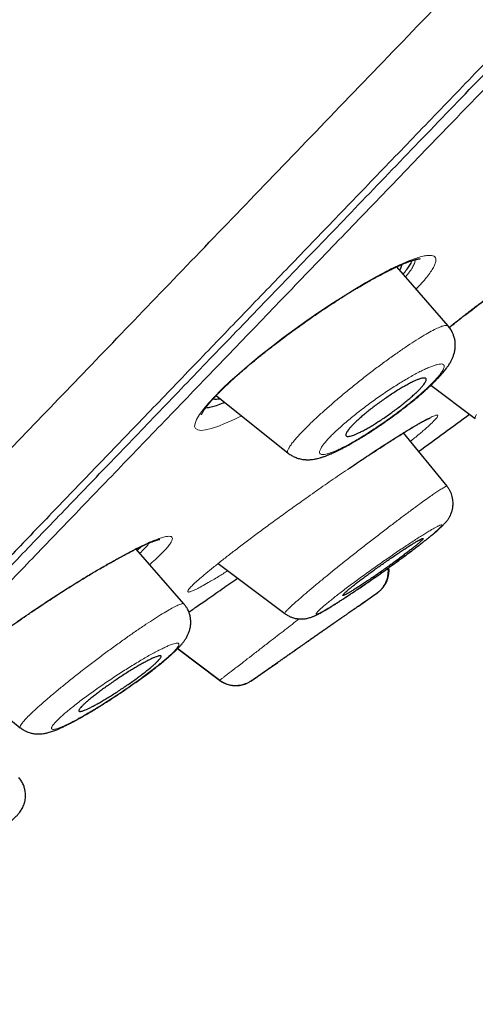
# Model space of a CAD drawing. Header units: millimetres. Extents: x 8 to 1023, y 12 to 832.
# Tile 620 of 656: x 936 to 945, y 735 to 753. Entities that reach past the tile are written whole.
import ezdxf

# ---------------------------------------------------------------- set-up
doc = ezdxf.new("R2010")
doc.units = ezdxf.units.MM

msp = doc.modelspace()

# ---------------------------------------------------------------- linework, layer by layer
at = {"color": 7, "linetype": 'Continuous', "lineweight": 30}
for p, q in [((944.391, 747.758), (943.431, 748.858)), ((944.386, 747.753), (944.387, 747.752)), ((944.069, 746.653), (944.894, 746.033)), ((940.07, 746.462), (941.407, 745.383)), ((944.368, 744.767), (943.558, 745.763)), ((939.466, 742.575), (938.574, 743.598)), ((938.598, 743.57), (938.676, 743.647)), ((940.104, 743.328), (941.345, 742.396)), ((943.07, 742.782), (943.064, 742.778)), ((943.064, 742.778), (943.07, 742.782)), ((940.128, 741.149), (939.344, 741.738)), ((939.35, 741.743), (940.134, 741.153)), ((935.133, 741.304), (936.417, 740.267)), ((940.128, 741.149), (940.135, 741.154)), ((940.712, 741.137), (940.694, 741.127)), ((940.717, 741.14), (940.712, 741.137)), ((940.712, 741.137), (940.717, 741.14))]:
    msp.add_line(p, q, dxfattribs=at)
at = {"color": 8, "linetype": 'Continuous', "lineweight": 0}
msp.add_line((942.55, 745.105), (942.555, 745.109), dxfattribs=at)
at = {"color": 8, "linetype": 'Continuous', "lineweight": 0, "flags": 128}
for points in [[(940.541, 746.082), (940.401, 746.012), (940.243, 745.941), (940.1, 745.884), (939.975, 745.843), (939.87, 745.818), (939.787, 745.809), (939.724, 745.817), (939.684, 745.842), (939.666, 745.883), (939.673, 745.94), (939.702, 746.014), (939.754, 746.103), (939.828, 746.204), (939.923, 746.318), (940.039, 746.444), (940.176, 746.581), (940.329, 746.726), (940.501, 746.879), (940.69, 747.04), (940.889, 747.205), (941.097, 747.369), (941.311, 747.533), (941.533, 747.697), (941.757, 747.857), (941.981, 748.012), (942.206, 748.162), (942.431, 748.306), (942.649, 748.441), (942.857, 748.565), (943.054, 748.676), (943.241, 748.776), (943.241, 748.776)], [(943.241, 748.776), (943.22, 748.758), (943.205, 748.748)], [(944.897, 746.037), (944.894, 746.038), (944.893, 746.063), (944.918, 746.108)], [(937.918, 743.244), (937.903, 743.232), (937.888, 743.225)]]:
    msp.add_lwpolyline(points, dxfattribs=at)
at = {"color": 7, "linetype": 'Continuous', "lineweight": 30}
for radius, start, end in [(220, 305.82629, 306.13268), (221.7, 305.15481, 305.2665), (221.7, 304.52336, 304.68089)]:
    msp.add_arc((815.065, 923.794), radius, start, end, dxfattribs=at)
for points, knots in [([(936.072, 745.296), (936.47, 745.71), (937.266, 746.537), (938.531, 747.852), (939.846, 749.218), (941.213, 750.639), (942.628, 752.11), (944.089, 753.627), (945.592, 755.19), (947.135, 756.793), (948.715, 758.435), (950.33, 760.114), (951.977, 761.825), (953.651, 763.565), (955.351, 765.332), (957.073, 767.121), (958.813, 768.929), (960.569, 770.754), (962.336, 772.591), (964.113, 774.437), (965.895, 776.289), (967.68, 778.143), (969.463, 779.997), (971.242, 781.845), (973.013, 783.686), (974.773, 785.515), (976.519, 787.329), (978.247, 789.125), (979.954, 790.899), (981.637, 792.649), (983.293, 794.369), (984.919, 796.059), (986.511, 797.713), (988.066, 799.329), (989.583, 800.905), (991.057, 802.438), (992.487, 803.924), (993.87, 805.361), (995.203, 806.746), (996.483, 808.076), (997.708, 809.349), (998.875, 810.562), (999.982, 811.713), (1001.029, 812.8), (1002.012, 813.822), (1002.93, 814.777), (1003.782, 815.662), (1004.565, 816.476), (1005.278, 817.216), (1005.919, 817.882), (1006.486, 818.472), (1006.98, 818.985), (1007.4, 819.422), (1007.745, 819.78), (1008.015, 820.061), (1008.206, 820.259), (1008.319, 820.376), (1008.333, 820.391), (1008.339, 820.397)], [0, 0, 0, 0, 0.017949, 0.035899, 0.053848, 0.071796, 0.089744, 0.107692, 0.12564, 0.143589, 0.161537, 0.179486, 0.197437, 0.215386, 0.233334, 0.251282, 0.269229, 0.287177, 0.305125, 0.323073, 0.341022, 0.358972, 0.376921, 0.39487, 0.412819, 0.430768, 0.448717, 0.466666, 0.484614, 0.502563, 0.520512, 0.538461, 0.55641, 0.574358, 0.592307, 0.610256, 0.628204, 0.646152, 0.664101, 0.682049, 0.699998, 0.717947, 0.735896, 0.753845, 0.771794, 0.789744, 0.807694, 0.825644, 0.843594, 0.861544, 0.879492, 0.897439, 0.915386, 0.933333, 0.951281, 0.969228, 0.987177, 1, 1, 1, 1]), ([(1007.955, 818.001), (1007.952, 817.998), (1007.945, 817.991), (1007.888, 817.932), (1007.79, 817.829), (1007.651, 817.684), (1007.472, 817.497), (1007.253, 817.27), (1007.003, 817.01), (1006.727, 816.723), (1006.428, 816.413), (1006.098, 816.07), (1005.737, 815.696), (1005.346, 815.29), (1004.909, 814.836), (1004.424, 814.332), (1003.889, 813.776), (1003.319, 813.183), (1002.715, 812.556), (1002.077, 811.894), (1001.405, 811.195), (1000.718, 810.481), (1000.021, 809.757), (999.319, 809.027), (998.591, 808.271), (997.839, 807.489), (997.061, 806.68), (996.236, 805.823), (995.362, 804.914), (994.437, 803.952), (993.486, 802.964), (992.51, 801.949), (991.508, 800.907), (990.479, 799.838), (989.455, 798.773), (988.439, 797.719), (987.439, 796.68), (986.426, 795.627), (985.399, 794.56), (984.358, 793.479), (983.274, 792.352), (982.146, 791.179), (980.973, 789.96), (979.787, 788.728), (978.588, 787.481), (977.377, 786.222), (976.151, 784.948), (974.948, 783.698), (973.773, 782.477), (972.63, 781.29), (971.486, 780.102), (970.341, 778.911), (969.193, 777.72), (968.012, 776.492), (966.798, 775.23), (965.552, 773.935), (964.307, 772.641), (963.064, 771.348), (961.822, 770.056), (960.582, 768.768), (959.383, 767.522), (958.228, 766.322), (957.119, 765.17), (956.021, 764.03), (954.935, 762.902), (953.86, 761.785), (952.764, 760.646), (951.65, 759.488), (950.519, 758.312), (949.404, 757.153), (948.306, 756.011), (947.224, 754.886), (946.161, 753.781), (945.15, 752.731), (944.191, 751.735), (943.283, 750.792), (942.397, 749.871), (941.532, 748.973), (940.688, 748.096), (939.842, 747.217), (938.997, 746.339), (938.155, 745.464), (937.342, 744.619), (936.558, 743.803), (935.802, 743.016), (935.077, 742.263), (934.405, 741.565), (933.785, 740.921), (933.213, 740.327), (932.671, 739.764), (932.158, 739.231), (931.675, 738.729), (931.208, 738.243), (930.76, 737.778), (930.336, 737.336), (929.949, 736.934), (929.599, 736.571), (929.287, 736.247), (929.014, 735.962), (928.785, 735.725), (928.599, 735.531), (928.451, 735.377), (928.335, 735.257), (928.254, 735.173), (928.205, 735.122), (928.199, 735.116), (928.196, 735.113)], [0, 0, 0, 0, 0.006135, 0.016217, 0.026304, 0.036404, 0.046526, 0.05668, 0.066818, 0.076063, 0.085274, 0.094459, 0.103624, 0.112777, 0.121925, 0.132049, 0.142136, 0.152197, 0.162242, 0.172278, 0.182316, 0.192415, 0.201667, 0.210899, 0.22012, 0.229337, 0.238557, 0.247788, 0.257826, 0.267851, 0.277872, 0.2879, 0.297944, 0.308013, 0.318163, 0.32745, 0.336704, 0.345934, 0.355148, 0.364354, 0.37356, 0.38357, 0.393569, 0.40357, 0.413583, 0.423618, 0.433687, 0.443825, 0.453097, 0.462341, 0.471565, 0.480779, 0.489991, 0.49921, 0.509223, 0.519234, 0.529254, 0.539294, 0.549365, 0.55948, 0.569605, 0.578847, 0.588061, 0.597255, 0.606437, 0.615617, 0.624803, 0.634833, 0.644865, 0.654907, 0.664972, 0.675069, 0.685209, 0.695303, 0.70451, 0.713698, 0.722877, 0.732052, 0.741232, 0.750423, 0.760451, 0.770488, 0.780541, 0.790622, 0.80074, 0.810904, 0.821006, 0.830215, 0.839407, 0.848589, 0.857768, 0.86695, 0.876144, 0.886219, 0.896279, 0.906334, 0.916393, 0.926465, 0.936559, 0.946628, 0.955831, 0.965027, 0.974221, 0.983422, 0.992637, 1, 1, 1, 1]), ([(928.624, 735.369), (928.629, 735.374), (928.639, 735.384), (928.72, 735.468), (928.852, 735.605), (929.038, 735.798), (929.277, 736.046), (929.562, 736.343), (929.889, 736.682), (930.254, 737.062), (930.663, 737.487), (931.116, 737.958), (931.624, 738.486), (932.191, 739.075), (932.819, 739.728), (933.495, 740.43), (934.217, 741.18), (934.987, 741.979), (935.785, 742.809), (936.608, 743.665), (937.449, 744.539), (938.325, 745.45), (939.235, 746.396), (940.2, 747.399), (941.222, 748.46), (942.3, 749.581), (943.413, 750.737), (944.56, 751.928), (945.741, 753.155), (946.931, 754.392), (948.125, 755.634), (949.318, 756.873), (950.53, 758.133), (951.763, 759.414), (953.041, 760.742), (954.362, 762.116), (955.726, 763.533), (957.105, 764.965), (958.498, 766.413), (959.908, 767.878), (961.307, 769.332), (962.691, 770.771), (964.054, 772.188), (965.422, 773.609), (966.795, 775.036), (967.712, 775.989), (968.171, 776.466)], [0, 0, 0, 0, 0.022886, 0.046235, 0.069585, 0.092966, 0.116406, 0.139854, 0.161859, 0.183789, 0.205669, 0.227524, 0.249378, 0.272804, 0.296177, 0.319526, 0.342882, 0.366274, 0.389746, 0.411811, 0.433793, 0.455718, 0.47761, 0.499494, 0.522855, 0.546163, 0.569451, 0.592749, 0.616087, 0.639569, 0.661679, 0.683715, 0.705706, 0.727679, 0.749662, 0.772994, 0.796255, 0.819478, 0.842697, 0.865948, 0.889392, 0.911524, 0.933621, 0.955712, 0.977828, 1, 1, 1, 1]), ([(944.41, 747.727), (944.429, 747.742), (944.489, 747.791), (944.598, 747.877), (944.737, 747.985), (944.872, 748.09), (945.003, 748.189), (945.127, 748.282), (945.256, 748.378), (945.39, 748.475), (945.528, 748.575), (945.669, 748.676), (945.814, 748.777), (945.961, 748.879), (946.11, 748.98), (946.259, 749.079), (946.407, 749.176), (946.503, 749.237), (946.551, 749.268)], [0, 0, 0, 0, 0.028209, 0.090432, 0.155952, 0.224784, 0.278668, 0.334517, 0.392349, 0.452171, 0.513979, 0.577761, 0.643489, 0.711131, 0.780643, 0.851983, 0.92511, 1, 1, 1, 1]), ([(943.205, 748.748), (943.238, 748.765), (943.301, 748.797), (943.384, 748.837), (943.455, 748.87), (943.514, 748.896), (943.563, 748.916), (943.602, 748.932), (943.636, 748.945), (943.666, 748.956), (943.697, 748.967), (943.727, 748.977), (943.755, 748.986), (943.779, 748.992), (943.797, 748.997), (943.812, 749.001), (943.826, 749.004), (943.84, 749.006), (943.852, 749.008), (943.862, 749.009), (943.867, 749.01), (943.87, 749.01), (943.869, 749.01), (943.869, 749.01)], [0, 0, 0, 0, 0.0963956, 0.1833492, 0.2608684, 0.3289617, 0.3876415, 0.4369242, 0.4768289, 0.5200713, 0.5638559, 0.6103746, 0.6589458, 0.7063019, 0.7391166, 0.7721742, 0.8084215, 0.8479957, 0.8908525, 0.9320575, 0.967498, 0.993848, 1, 1, 1, 1]), ([(943.55, 748.722), (943.562, 748.737), (943.602, 748.784), (943.652, 748.853), (943.697, 748.923), (943.712, 748.959), (943.718, 748.974)], [0, 0, 0, 0, 0.139246, 0.453919, 0.774028, 1, 1, 1, 1]), ([(939.792, 746.1), (939.792, 746.1), (939.791, 746.099), (939.793, 746.104), (939.797, 746.113), (939.803, 746.127), (939.816, 746.151), (939.836, 746.182), (939.86, 746.216), (939.883, 746.247), (939.903, 746.273), (939.923, 746.297), (939.947, 746.326), (939.977, 746.361), (940.017, 746.406), (940.068, 746.46), (940.123, 746.517), (940.18, 746.574), (940.237, 746.629), (940.301, 746.69), (940.372, 746.755), (940.445, 746.821), (940.516, 746.885), (940.582, 746.942), (940.642, 746.993), (940.694, 747.037), (940.739, 747.075), (940.776, 747.105), (940.804, 747.128), (940.826, 747.146), (940.845, 747.162), (940.87, 747.183), (940.904, 747.21), (940.948, 747.245), (941.001, 747.287), (941.067, 747.34), (941.147, 747.402), (941.243, 747.476), (941.352, 747.558), (941.47, 747.646), (941.59, 747.733), (941.706, 747.816), (941.813, 747.891), (941.911, 747.958), (941.999, 748.019), (942.083, 748.075), (942.163, 748.128), (942.238, 748.177), (942.308, 748.222), (942.37, 748.262), (942.422, 748.295), (942.464, 748.321), (942.494, 748.34), (942.516, 748.353), (942.538, 748.367), (942.568, 748.386), (942.611, 748.412), (942.665, 748.445), (942.733, 748.485), (942.811, 748.531), (942.899, 748.582), (942.995, 748.636), (943.1, 748.693), (943.169, 748.729), (943.205, 748.748)], [0, 0, 0, 0, 0.004133, 0.012172, 0.01995, 0.041675, 0.06381, 0.086648, 0.108003, 0.126821, 0.138472, 0.149366, 0.162353, 0.177886, 0.196901, 0.21874, 0.243414, 0.261847, 0.281586, 0.30264, 0.325013, 0.34758, 0.36801, 0.386227, 0.402223, 0.415994, 0.427535, 0.436845, 0.44392, 0.448762, 0.453163, 0.458675, 0.467218, 0.47782, 0.490489, 0.505224, 0.524588, 0.546638, 0.571367, 0.598506, 0.625194, 0.650684, 0.674984, 0.695268, 0.714632, 0.733073, 0.750585, 0.767164, 0.782806, 0.796963, 0.808822, 0.818373, 0.825615, 0.828723, 0.833647, 0.840712, 0.849918, 0.863056, 0.87898, 0.897682, 0.919151, 0.943371, 0.970326, 1, 1, 1, 1]), ([(943.518, 748.897), (943.518, 748.891), (943.519, 748.877), (943.511, 748.847), (943.5, 748.819), (943.489, 748.8), (943.486, 748.795)], [0, 0, 0, 0, 0.218111, 0.553759, 0.888644, 1, 1, 1, 1]), ([(941.408, 745.386), (941.429, 745.37), (941.469, 745.341), (941.527, 745.312), (941.574, 745.294), (941.615, 745.281), (941.655, 745.273), (941.692, 745.267), (941.724, 745.264), (941.751, 745.263), (941.776, 745.262), (941.807, 745.263), (941.844, 745.266), (941.895, 745.273), (941.947, 745.283), (942.005, 745.298), (942.058, 745.315), (942.111, 745.334), (942.163, 745.354), (942.215, 745.376), (942.272, 745.402), (942.327, 745.428), (942.378, 745.454), (942.432, 745.482), (942.489, 745.512), (942.541, 745.541), (942.584, 745.565), (942.613, 745.581), (942.635, 745.594), (942.656, 745.607), (942.685, 745.624), (942.726, 745.648), (942.781, 745.682), (942.847, 745.723), (942.925, 745.773), (943.012, 745.83), (943.104, 745.892), (943.196, 745.955), (943.296, 746.025), (943.402, 746.103), (943.514, 746.187), (943.62, 746.269), (943.719, 746.348), (943.812, 746.424), (943.892, 746.492), (943.959, 746.551), (944.014, 746.601), (944.062, 746.646), (944.104, 746.686), (944.143, 746.725), (944.183, 746.765), (944.22, 746.804), (944.253, 746.84), (944.281, 746.872), (944.309, 746.905), (944.334, 746.936), (944.355, 746.964), (944.372, 746.987), (944.388, 747.01), (944.404, 747.035), (944.422, 747.062), (944.438, 747.091), (944.452, 747.118), (944.469, 747.153), (944.488, 747.199), (944.506, 747.259), (944.519, 747.329), (944.524, 747.402), (944.519, 747.474), (944.507, 747.533), (944.49, 747.585), (944.47, 747.635), (944.437, 747.695), (944.406, 747.734), (944.39, 747.754)], [0, 0, 0, 0, 0.016512, 0.031316, 0.040128, 0.048486, 0.058634, 0.067966, 0.075512, 0.081219, 0.087294, 0.095696, 0.106381, 0.117618, 0.137655, 0.152328, 0.169709, 0.188804, 0.201042, 0.217657, 0.236439, 0.250714, 0.264747, 0.279262, 0.294368, 0.309755, 0.319607, 0.326795, 0.331468, 0.336343, 0.342458, 0.353274, 0.366599, 0.382441, 0.400818, 0.421691, 0.443079, 0.464059, 0.484645, 0.511485, 0.537639, 0.563104, 0.587884, 0.611981, 0.63499, 0.653114, 0.66974, 0.684876, 0.698524, 0.711148, 0.725318, 0.74146, 0.752902, 0.764676, 0.776787, 0.789092, 0.799716, 0.808092, 0.814828, 0.823663, 0.83381, 0.84316, 0.851606, 0.859457, 0.87381, 0.889414, 0.905452, 0.921569, 0.937101, 0.950773, 0.958864, 0.969946, 0.98378, 1, 1, 1, 1]), ([(942.736, 745.769), (942.717, 745.76), (942.679, 745.742), (942.629, 745.722), (942.584, 745.706), (942.546, 745.698), (942.516, 745.695), (942.496, 745.7), (942.484, 745.71), (942.481, 745.727), (942.487, 745.751), (942.502, 745.779), (942.526, 745.814), (942.558, 745.854), (942.598, 745.898), (942.647, 745.947), (942.703, 746.001), (942.766, 746.057), (942.836, 746.116), (942.911, 746.177), (942.99, 746.24), (943.074, 746.303), (943.16, 746.365), (943.247, 746.425), (943.333, 746.484), (943.419, 746.539), (943.501, 746.589), (943.58, 746.635), (943.654, 746.676), (943.721, 746.711), (943.783, 746.739), (943.836, 746.761), (943.882, 746.776), (943.919, 746.785), (943.948, 746.786), (943.968, 746.782), (943.979, 746.771), (943.981, 746.753), (943.975, 746.729), (943.959, 746.7), (943.935, 746.665), (943.902, 746.625), (943.861, 746.58), (943.812, 746.531), (943.755, 746.477), (943.692, 746.421), (943.622, 746.361), (943.546, 746.3), (943.466, 746.238), (943.383, 746.175), (943.297, 746.113), (943.21, 746.052), (943.123, 745.994), (943.038, 745.94), (942.956, 745.889), (942.877, 745.843), (942.803, 745.803), (942.759, 745.78), (942.736, 745.769)], [0, 0, 0, 0, 0.016825, 0.033649, 0.051435, 0.069273, 0.087057, 0.10441, 0.121815, 0.139166, 0.156309, 0.173504, 0.190645, 0.207889, 0.225189, 0.242433, 0.260065, 0.277756, 0.29539, 0.313534, 0.331741, 0.349888, 0.368431, 0.387037, 0.405582, 0.424219, 0.442916, 0.461553, 0.479946, 0.498396, 0.516789, 0.534727, 0.552718, 0.570655, 0.588125, 0.605648, 0.623116, 0.640294, 0.657524, 0.674701, 0.691881, 0.709115, 0.726294, 0.743783, 0.76133, 0.778819, 0.796804, 0.81485, 0.832837, 0.85128, 0.869787, 0.888233, 0.906843, 0.925515, 0.944126, 0.962731, 0.981395, 1, 1, 1, 1]), ([(940.148, 746.399), (940.14, 746.397), (940.111, 746.391), (940.071, 746.387), (940.032, 746.388), (940.015, 746.394), (940.009, 746.396)], [0, 0, 0, 0, 0.12092, 0.457941, 0.789781, 1, 1, 1, 1]), ([(939.871, 746.231), (939.889, 746.232), (939.931, 746.235), (940.02, 746.258), (940.118, 746.29), (940.195, 746.322), (940.227, 746.335)], [0, 0, 0, 0, 0.215289, 0.500953, 0.791559, 1, 1, 1, 1]), ([(942.553, 745.108), (942.601, 745.14), (942.697, 745.205), (942.835, 745.298), (942.966, 745.384), (943.085, 745.462), (943.195, 745.534), (943.295, 745.598), (943.386, 745.656), (943.476, 745.712), (943.563, 745.766), (943.646, 745.816), (943.716, 745.858), (943.775, 745.893), (943.825, 745.923), (943.872, 745.949), (943.913, 745.972), (943.95, 745.991), (943.981, 746.007), (944.006, 746.02), (944.025, 746.028), (944.038, 746.034), (944.047, 746.038), (944.052, 746.04), (944.052, 746.04), (944.052, 746.04)], [0, 0, 0, 0, 0.063226, 0.126871, 0.187575, 0.24538, 0.300314, 0.352399, 0.401649, 0.448073, 0.505589, 0.55811, 0.605643, 0.648202, 0.687248, 0.723785, 0.764193, 0.800848, 0.833809, 0.866291, 0.900382, 0.922772, 0.947959, 0.97629, 1, 1, 1, 1]), ([(941.345, 742.396), (941.365, 742.383), (941.401, 742.358), (941.456, 742.332), (941.502, 742.316), (941.537, 742.307), (941.563, 742.302), (941.593, 742.298), (941.635, 742.294), (941.681, 742.295), (941.726, 742.3), (941.761, 742.306), (941.794, 742.314), (941.826, 742.324), (941.855, 742.334), (941.877, 742.343), (941.897, 742.351), (941.918, 742.361), (941.941, 742.372), (941.964, 742.383), (941.992, 742.398), (942.023, 742.415), (942.058, 742.434), (942.091, 742.454), (942.123, 742.473), (942.154, 742.491), (942.186, 742.51), (942.222, 742.532), (942.264, 742.559), (942.314, 742.59), (942.37, 742.626), (942.431, 742.666), (942.503, 742.713), (942.584, 742.767), (942.677, 742.829), (942.772, 742.894), (942.869, 742.96), (942.969, 743.029), (943.071, 743.1), (943.176, 743.174), (943.283, 743.251), (943.391, 743.329), (943.499, 743.408), (943.607, 743.487), (943.704, 743.56), (943.787, 743.623), (943.856, 743.676), (943.917, 743.723), (943.974, 743.768), (944.026, 743.809), (944.071, 743.846), (944.105, 743.874), (944.134, 743.898), (944.162, 743.921), (944.192, 743.947), (944.222, 743.973), (944.246, 743.996), (944.266, 744.015), (944.285, 744.032), (944.306, 744.054), (944.33, 744.079), (944.353, 744.105), (944.372, 744.13), (944.387, 744.152), (944.4, 744.172), (944.415, 744.196), (944.432, 744.228), (944.446, 744.262), (944.458, 744.294), (944.465, 744.321), (944.472, 744.349), (944.477, 744.383), (944.481, 744.424), (944.481, 744.472), (944.476, 744.524), (944.465, 744.577), (944.449, 744.628), (944.428, 744.676), (944.402, 744.723), (944.379, 744.752), (944.368, 744.767)], [0, 0, 0, 0, 0.013336, 0.024686, 0.033806, 0.040549, 0.044871, 0.049087, 0.058051, 0.070168, 0.077376, 0.085465, 0.094633, 0.103755, 0.11332, 0.121181, 0.129486, 0.138503, 0.148241, 0.158637, 0.168965, 0.182754, 0.196092, 0.208816, 0.219955, 0.230538, 0.240806, 0.252759, 0.266406, 0.281719, 0.298575, 0.315688, 0.332732, 0.355351, 0.377849, 0.400225, 0.422476, 0.444694, 0.467494, 0.490951, 0.514987, 0.539625, 0.564879, 0.590761, 0.617286, 0.637526, 0.656672, 0.67426, 0.690288, 0.709212, 0.725342, 0.738675, 0.747902, 0.759346, 0.773033, 0.787957, 0.801177, 0.810243, 0.818877, 0.828924, 0.840564, 0.853356, 0.863729, 0.871923, 0.87795, 0.883566, 0.891214, 0.900795, 0.906464, 0.911818, 0.916885, 0.923083, 0.931367, 0.939842, 0.949687, 0.960802, 0.969886, 0.979516, 0.989592, 1, 1, 1, 1]), ([(937.9, 743.23), (937.937, 743.252), (938.008, 743.293), (938.105, 743.348), (938.191, 743.396), (938.265, 743.437), (938.328, 743.471), (938.38, 743.498), (938.422, 743.52), (938.455, 743.537), (938.479, 743.55), (938.497, 743.559), (938.511, 743.566), (938.53, 743.576), (938.557, 743.589), (938.596, 743.609), (938.641, 743.63), (938.69, 743.654), (938.737, 743.676), (938.782, 743.695), (938.819, 743.712), (938.851, 743.725), (938.877, 743.735), (938.897, 743.743), (938.913, 743.749), (938.927, 743.754), (938.939, 743.758), (938.955, 743.763), (938.973, 743.769), (938.993, 743.775), (939.009, 743.779), (939.017, 743.781), (939.021, 743.781), (939.02, 743.781), (939.02, 743.781)], [0, 0, 0, 0, 0.065079, 0.124293, 0.177624, 0.225058, 0.266584, 0.302194, 0.330292, 0.353149, 0.370764, 0.383138, 0.391416, 0.401845, 0.424485, 0.454754, 0.492632, 0.532862, 0.577734, 0.619323, 0.656386, 0.688936, 0.716986, 0.740935, 0.760239, 0.775423, 0.792455, 0.81303, 0.845309, 0.88361, 0.92492, 0.959797, 0.994393, 1, 1, 1, 1]), ([(942.496, 742.76), (942.509, 742.767), (942.534, 742.78), (942.583, 742.809), (942.639, 742.844), (942.703, 742.884), (942.773, 742.929), (942.848, 742.979), (942.927, 743.032), (943.009, 743.088), (943.093, 743.146), (943.177, 743.205), (943.261, 743.265), (943.344, 743.325), (943.424, 743.383), (943.501, 743.44), (943.573, 743.494), (943.64, 743.545), (943.702, 743.593), (943.757, 743.637), (943.805, 743.677), (943.846, 743.711), (943.878, 743.74), (943.902, 743.763), (943.917, 743.781), (943.923, 743.791), (943.919, 743.795), (943.906, 743.793), (943.883, 743.783), (943.851, 743.767), (943.81, 743.744), (943.761, 743.715), (943.703, 743.68), (943.639, 743.639), (943.569, 743.594), (943.494, 743.544), (943.414, 743.49), (943.332, 743.434), (943.248, 743.376), (943.164, 743.317), (943.08, 743.257), (942.997, 743.198), (942.917, 743.139), (942.841, 743.083), (942.769, 743.029), (942.702, 742.977), (942.641, 742.93), (942.586, 742.886), (942.538, 742.847), (942.498, 742.813), (942.466, 742.784), (942.443, 742.762), (942.429, 742.745), (942.424, 742.735), (942.428, 742.731), (942.442, 742.734), (942.463, 742.743), (942.485, 742.754), (942.496, 742.76)], [0, 0, 0, 0, 0.0177627, 0.0355259, 0.053897, 0.0723289, 0.0907015, 0.1090539, 0.127465, 0.145818, 0.1639451, 0.1821284, 0.200255, 0.2180556, 0.2359103, 0.2537096, 0.2712218, 0.2887873, 0.306298, 0.323678, 0.3411121, 0.3584911, 0.3759528, 0.3934707, 0.4109323, 0.4286621, 0.4464506, 0.4641813, 0.482252, 0.5003835, 0.5184559, 0.5367845, 0.5551741, 0.5735044, 0.5918879, 0.6103309, 0.6287154, 0.6469307, 0.6652028, 0.6834179, 0.7013234, 0.7192834, 0.7371878, 0.7547775, 0.7724205, 0.7900086, 0.8074072, 0.8248592, 0.8422564, 0.8596685, 0.8771359, 0.8945474, 0.912108, 0.9297259, 0.947287, 0.9648388, 0.9824468, 1, 1, 1, 1]), ([(934.774, 740.944), (934.774, 740.944), (934.775, 740.945), (934.779, 740.951), (934.786, 740.962), (934.795, 740.973), (934.804, 740.985), (934.814, 740.996), (934.824, 741.009), (934.838, 741.024), (934.857, 741.045), (934.879, 741.068), (934.905, 741.094), (934.933, 741.122), (934.966, 741.153), (935.002, 741.187), (935.039, 741.221), (935.075, 741.252), (935.103, 741.277), (935.124, 741.296), (935.141, 741.311), (935.158, 741.325), (935.18, 741.344), (935.209, 741.369), (935.246, 741.399), (935.288, 741.435), (935.339, 741.476), (935.399, 741.525), (935.471, 741.582), (935.554, 741.648), (935.651, 741.723), (935.761, 741.807), (935.879, 741.894), (936.001, 741.984), (936.127, 742.076), (936.264, 742.173), (936.412, 742.277), (936.57, 742.386), (936.724, 742.49), (936.87, 742.588), (937.007, 742.678), (937.148, 742.769), (937.293, 742.862), (937.441, 742.955), (937.59, 743.047), (937.741, 743.138), (937.838, 743.196), (937.888, 743.225)], [0, 0, 0, 0, 0.012072, 0.028761, 0.046014, 0.061044, 0.073633, 0.083817, 0.093255, 0.105259, 0.119841, 0.137018, 0.152331, 0.169242, 0.187709, 0.205332, 0.224914, 0.240747, 0.252821, 0.261127, 0.266997, 0.273569, 0.280972, 0.292735, 0.306129, 0.321154, 0.338263, 0.358232, 0.381069, 0.406766, 0.435313, 0.466696, 0.500898, 0.531543, 0.56413, 0.598691, 0.63528, 0.673914, 0.714593, 0.746441, 0.779422, 0.813519, 0.848712, 0.884978, 0.922293, 0.960638, 1, 1, 1, 1]), ([(943.061, 742.776), (943.078, 742.788), (943.11, 742.812), (943.151, 742.854), (943.185, 742.897), (943.214, 742.943), (943.236, 742.989), (943.252, 743.034), (943.264, 743.078), (943.273, 743.127), (943.277, 743.183), (943.273, 743.223), (943.271, 743.243)], [0, 0, 0, 0, 0.115526, 0.225077, 0.32684, 0.419293, 0.526077, 0.61239, 0.685321, 0.777282, 0.891326, 1, 1, 1, 1]), ([(943.278, 743.248), (943.278, 743.244), (943.282, 743.223), (943.282, 743.184), (943.279, 743.13), (943.269, 743.076), (943.254, 743.024), (943.234, 742.974), (943.208, 742.928), (943.178, 742.885), (943.145, 742.846), (943.109, 742.811), (943.083, 742.792), (943.07, 742.782)], [0, 0, 0, 0, 0.019604, 0.119397, 0.220324, 0.321807, 0.423245, 0.524041, 0.62362, 0.721448, 0.817048, 0.91001, 1, 1, 1, 1]), ([(939.557, 742.423), (939.588, 742.444), (939.689, 742.514), (939.895, 742.658), (940.168, 742.848), (940.37, 742.988), (940.467, 743.055)], [0, 0, 0, 0, 0.108891, 0.361139, 0.693911, 1, 1, 1, 1]), ([(936.417, 740.268), (936.437, 740.253), (936.474, 740.226), (936.53, 740.197), (936.578, 740.179), (936.614, 740.168), (936.643, 740.162), (936.67, 740.157), (936.704, 740.153), (936.749, 740.15), (936.8, 740.152), (936.848, 740.157), (936.888, 740.165), (936.921, 740.172), (936.959, 740.182), (936.999, 740.195), (937.04, 740.209), (937.077, 740.224), (937.11, 740.237), (937.141, 740.25), (937.172, 740.264), (937.214, 740.284), (937.268, 740.309), (937.336, 740.344), (937.414, 740.385), (937.501, 740.433), (937.594, 740.486), (937.692, 740.542), (937.791, 740.602), (937.893, 740.664), (937.995, 740.729), (938.098, 740.794), (938.202, 740.862), (938.306, 740.932), (938.411, 741.003), (938.516, 741.077), (938.62, 741.151), (938.723, 741.225), (938.824, 741.3), (938.919, 741.373), (939.006, 741.441), (939.082, 741.502), (939.147, 741.557), (939.202, 741.604), (939.25, 741.647), (939.291, 741.685), (939.329, 741.721), (939.363, 741.756), (939.398, 741.794), (939.433, 741.834), (939.469, 741.879), (939.503, 741.929), (939.534, 741.985), (939.56, 742.045), (939.58, 742.11), (939.592, 742.177), (939.595, 742.247), (939.588, 742.319), (939.575, 742.375), (939.561, 742.417), (939.548, 742.449), (939.529, 742.487), (939.503, 742.531), (939.479, 742.56), (939.467, 742.575)], [0, 0, 0, 0, 0.014815, 0.027427, 0.037609, 0.045228, 0.050244, 0.055191, 0.063461, 0.07427, 0.087467, 0.099685, 0.109353, 0.119544, 0.132034, 0.146164, 0.160385, 0.173601, 0.18429, 0.193973, 0.204451, 0.215739, 0.234374, 0.254863, 0.27722, 0.30124, 0.32538, 0.349266, 0.372911, 0.396325, 0.419517, 0.442495, 0.465412, 0.488699, 0.512307, 0.53623, 0.560495, 0.585121, 0.610124, 0.635466, 0.659661, 0.682042, 0.702619, 0.721381, 0.738333, 0.754698, 0.769484, 0.784986, 0.801039, 0.817841, 0.836249, 0.855063, 0.872529, 0.887246, 0.901771, 0.916132, 0.930291, 0.944322, 0.958372, 0.963975, 0.970212, 0.978391, 0.988395, 1, 1, 1, 1]), ([(942.717, 742.533), (942.717, 742.533), (942.718, 742.533), (942.714, 742.53), (942.704, 742.524), (942.689, 742.513), (942.669, 742.499), (942.644, 742.481), (942.614, 742.46), (942.579, 742.436), (942.539, 742.408), (942.495, 742.377), (942.447, 742.344), (942.396, 742.308), (942.341, 742.27), (942.283, 742.229), (942.223, 742.188), (942.162, 742.145), (942.098, 742.1), (942.034, 742.056), (941.97, 742.011), (941.906, 741.967), (941.842, 741.922), (941.78, 741.878), (941.719, 741.836), (941.661, 741.795), (941.604, 741.755), (941.55, 741.718), (941.499, 741.682), (941.452, 741.649), (941.408, 741.619), (941.368, 741.591), (941.332, 741.566), (941.301, 741.544), (941.274, 741.525), (941.251, 741.51), (941.234, 741.497), (941.222, 741.489), (941.214, 741.484), (941.214, 741.483), (941.213, 741.483)], [0, 0, 0, 0, 0.008984, 0.035584, 0.061815, 0.088046, 0.115065, 0.142084, 0.168816, 0.195549, 0.223092, 0.250635, 0.277752, 0.30487, 0.332802, 0.360733, 0.387941, 0.415148, 0.443152, 0.471156, 0.498123, 0.52509, 0.552825, 0.580561, 0.607075, 0.633589, 0.660844, 0.6881, 0.714147, 0.740193, 0.766967, 0.793741, 0.8195, 0.845259, 0.871748, 0.898236, 0.924007, 0.949778, 0.976299, 1, 1, 1, 1]), ([(937.891, 740.734), (937.868, 740.721), (937.823, 740.695), (937.759, 740.662), (937.701, 740.632), (937.648, 740.607), (937.602, 740.589), (937.566, 740.576), (937.538, 740.57), (937.518, 740.57), (937.508, 740.576), (937.507, 740.589), (937.515, 740.607), (937.532, 740.631), (937.558, 740.661), (937.593, 740.696), (937.637, 740.736), (937.689, 740.781), (937.749, 740.83), (937.817, 740.883), (937.89, 740.94), (937.969, 740.998), (938.053, 741.057), (938.139, 741.118), (938.228, 741.178), (938.317, 741.237), (938.405, 741.293), (938.491, 741.347), (938.574, 741.397), (938.653, 741.443), (938.726, 741.484), (938.793, 741.519), (938.853, 741.549), (938.905, 741.574), (938.95, 741.592), (938.986, 741.604), (939.013, 741.61), (939.032, 741.609), (939.041, 741.603), (939.042, 741.59), (939.033, 741.571), (939.015, 741.547), (938.989, 741.517), (938.953, 741.481), (938.908, 741.441), (938.856, 741.395), (938.795, 741.346), (938.728, 741.292), (938.654, 741.236), (938.574, 741.178), (938.491, 741.118), (938.404, 741.058), (938.316, 740.998), (938.227, 740.939), (938.138, 740.883), (938.052, 740.829), (937.969, 740.779), (937.917, 740.749), (937.891, 740.734)], [0, 0, 0, 0, 0.016825, 0.033649, 0.051435, 0.069273, 0.087057, 0.10441, 0.121815, 0.139166, 0.156309, 0.173504, 0.190645, 0.207889, 0.225189, 0.242433, 0.260065, 0.277756, 0.29539, 0.313534, 0.331741, 0.349888, 0.368431, 0.387037, 0.405582, 0.424219, 0.442916, 0.461553, 0.479946, 0.498396, 0.516789, 0.534727, 0.552718, 0.570655, 0.588125, 0.605648, 0.623116, 0.640294, 0.657524, 0.674701, 0.691881, 0.709115, 0.726294, 0.743783, 0.76133, 0.778819, 0.796804, 0.81485, 0.832837, 0.85128, 0.869787, 0.888233, 0.906843, 0.925515, 0.944126, 0.962731, 0.981395, 1, 1, 1, 1]), ([(940.621, 741.089), (940.606, 741.082), (940.567, 741.066), (940.498, 741.052), (940.418, 741.047), (940.338, 741.055), (940.262, 741.075), (940.191, 741.106), (940.149, 741.135), (940.128, 741.149)], [0, 0, 0, 0, 0.093641, 0.246199, 0.400724, 0.555249, 0.707806, 0.856575, 1, 1, 1, 1]), ([(940.134, 741.154), (940.152, 741.141), (940.186, 741.118), (940.239, 741.092), (940.287, 741.074), (940.329, 741.064), (940.364, 741.058), (940.397, 741.054), (940.434, 741.052), (940.48, 741.054), (940.528, 741.061), (940.577, 741.073), (940.624, 741.089), (940.672, 741.112), (940.703, 741.132), (940.719, 741.142)], [0, 0, 0, 0, 0.103913, 0.197677, 0.279677, 0.348803, 0.404367, 0.451074, 0.509818, 0.582745, 0.669408, 0.742921, 0.823085, 0.909108, 1, 1, 1, 1]), ([(935.114, 737.742), (935.126, 737.75), (935.175, 737.782), (935.26, 737.837), (935.367, 737.907), (935.471, 737.976), (935.573, 738.044), (935.67, 738.11), (935.762, 738.174), (935.85, 738.235), (935.924, 738.287), (935.984, 738.33), (936.029, 738.363), (936.067, 738.391), (936.095, 738.412), (936.117, 738.429), (936.138, 738.445), (936.163, 738.464), (936.191, 738.486), (936.221, 738.51), (936.251, 738.535), (936.28, 738.559), (936.306, 738.582), (936.33, 738.605), (936.352, 738.627), (936.371, 738.647), (936.388, 738.667), (936.409, 738.694), (936.432, 738.726), (936.454, 738.764), (936.473, 738.803), (936.489, 738.845), (936.501, 738.888), (936.51, 738.931), (936.514, 738.976), (936.515, 739.024), (936.511, 739.078), (936.498, 739.14), (936.475, 739.207), (936.441, 739.276), (936.408, 739.318), (936.391, 739.339)], [0, 0, 0, 0, 0.01584, 0.060782, 0.105865, 0.15088, 0.195629, 0.240142, 0.28446, 0.328612, 0.372593, 0.403324, 0.43053, 0.454215, 0.474379, 0.48714, 0.500869, 0.518299, 0.539463, 0.56439, 0.591116, 0.616009, 0.640669, 0.665158, 0.687915, 0.706931, 0.721652, 0.737507, 0.757141, 0.774637, 0.793841, 0.812168, 0.829463, 0.845813, 0.861365, 0.877345, 0.89652, 0.918821, 0.943878, 0.97116, 1, 1, 1, 1])]:
    msp.add_open_spline(points, degree=3, knots=knots, dxfattribs=at)
at = {"color": 8, "linetype": 'Continuous', "lineweight": 0}
for points, knots in [([(968.311, 776.332), (967.832, 775.834), (966.874, 774.839), (965.44, 773.349), (964.01, 771.862), (962.582, 770.378), (961.161, 768.901), (959.779, 767.464), (958.439, 766.072), (957.141, 764.724), (955.858, 763.391), (954.59, 762.074), (953.314, 760.748), (952.034, 759.418), (950.752, 758.085), (949.491, 756.774), (948.251, 755.485), (947.034, 754.219), (945.867, 753.006), (944.752, 751.849), (943.69, 750.746), (942.659, 749.675), (941.659, 748.636), (940.671, 747.61), (939.699, 746.6), (938.746, 745.609), (937.831, 744.658), (936.955, 743.747), (936.12, 742.879), (935.345, 742.073), (934.629, 741.329), (933.968, 740.644), (933.349, 740), (932.77, 739.399), (932.223, 738.83), (931.71, 738.297), (931.236, 737.804), (930.812, 737.363), (930.437, 736.974), (930.113, 736.637), (929.846, 736.358), (929.631, 736.136), (929.468, 735.967), (929.35, 735.845), (929.285, 735.777), (929.257, 735.748), (929.265, 735.756), (929.265, 735.757)], [0, 0, 0, 0, 0.023428, 0.04683, 0.070244, 0.093705, 0.11725, 0.140729, 0.162727, 0.184675, 0.2066, 0.228532, 0.250498, 0.273665, 0.29685, 0.320086, 0.343406, 0.366843, 0.390298, 0.412311, 0.434272, 0.456206, 0.478141, 0.5001, 0.523379, 0.546669, 0.57, 0.593403, 0.616908, 0.640299, 0.66221, 0.684097, 0.705984, 0.727896, 0.749856, 0.77314, 0.79643, 0.819754, 0.843143, 0.866624, 0.890076, 0.912073, 0.934025, 0.955956, 0.97789, 0.999852, 1, 1, 1, 1]), ([(944.409, 747.729), (944.459, 747.769), (944.58, 747.866), (944.781, 748.023), (945.008, 748.196), (945.238, 748.368), (945.471, 748.537), (945.73, 748.722), (946.009, 748.915), (946.302, 749.112), (946.482, 749.227), (946.573, 749.285)], [0, 0, 0, 0, 0.073454, 0.176755, 0.279134, 0.381149, 0.4839, 0.588466, 0.726407, 0.862773, 1, 1, 1, 1]), ([(943.241, 748.776), (943.296, 748.804), (943.407, 748.86), (943.557, 748.928), (943.694, 748.984), (943.817, 749.027), (943.923, 749.057), (944.012, 749.072), (944.08, 749.072), (944.129, 749.057), (944.157, 749.027), (944.165, 748.983), (944.152, 748.924), (944.119, 748.85), (944.066, 748.765), (943.993, 748.667), (943.904, 748.56), (943.83, 748.482), (943.793, 748.443)], [0, 0, 0, 0, 0.062584, 0.124822, 0.187241, 0.250361, 0.314313, 0.377132, 0.439381, 0.501638, 0.564199, 0.62642, 0.688893, 0.752206, 0.816077, 0.878696, 0.940677, 1, 1, 1, 1]), ([(943.595, 748.67), (943.609, 748.686), (943.65, 748.735), (943.7, 748.806), (943.746, 748.884), (943.773, 748.947), (943.776, 748.978), (943.777, 748.992)], [0, 0, 0, 0, 0.114033, 0.347443, 0.581527, 0.816099, 1, 1, 1, 1]), ([(941.41, 745.387), (941.405, 745.392), (941.392, 745.405), (941.403, 745.446), (941.43, 745.498), (941.471, 745.557), (941.525, 745.625), (941.601, 745.711), (941.701, 745.817), (941.83, 745.946), (941.977, 746.084), (942.141, 746.231), (942.317, 746.384), (942.504, 746.54), (942.697, 746.696), (942.892, 746.85), (943.086, 746.998), (943.277, 747.138), (943.461, 747.269), (943.635, 747.388), (943.798, 747.495), (943.946, 747.586), (944.078, 747.661), (944.188, 747.716), (944.278, 747.753), (944.318, 747.761), (944.339, 747.765)], [0, 0, 0, 0, 0.036941, 0.080725, 0.113622, 0.146597, 0.179642, 0.212718, 0.256757, 0.300614, 0.344191, 0.387632, 0.431308, 0.475157, 0.519039, 0.562806, 0.606339, 0.649715, 0.693203, 0.736806, 0.780487, 0.824213, 0.867988, 0.911873, 0.955895, 1, 1, 1, 1]), ([(944.339, 747.765), (944.355, 747.766), (944.378, 747.768), (944.384, 747.756), (944.386, 747.753)], [0, 0, 0, 0, 0.742635, 1, 1, 1, 1]), ([(944.262, 747.047), (944.25, 747.046), (944.225, 747.046), (944.174, 747.034), (944.115, 747.016), (944.047, 746.99), (943.971, 746.957), (943.887, 746.917), (943.797, 746.87), (943.701, 746.817), (943.599, 746.759), (943.493, 746.694), (943.384, 746.625), (943.271, 746.552), (943.157, 746.475), (943.043, 746.395), (942.931, 746.314), (942.821, 746.232), (942.713, 746.149), (942.61, 746.067), (942.511, 745.985), (942.418, 745.904), (942.331, 745.826), (942.252, 745.753), (942.184, 745.684), (942.125, 745.621), (942.077, 745.563), (942.044, 745.517), (942.021, 745.482), (942.007, 745.454), (941.996, 745.426), (941.991, 745.399), (941.997, 745.377), (942.015, 745.363), (942.044, 745.357), (942.083, 745.36), (942.133, 745.37), (942.192, 745.388), (942.261, 745.414), (942.337, 745.448), (942.421, 745.488), (942.512, 745.534), (942.608, 745.587), (942.71, 745.647), (942.816, 745.711), (942.926, 745.78), (943.038, 745.854), (943.152, 745.931), (943.266, 746.011), (943.378, 746.092), (943.488, 746.174), (943.596, 746.257), (943.699, 746.339), (943.798, 746.421), (943.891, 746.502), (943.978, 746.579), (944.056, 746.653), (944.124, 746.722), (944.183, 746.785), (944.231, 746.842), (944.264, 746.887), (944.286, 746.923), (944.301, 746.95), (944.312, 746.979), (944.316, 747.006), (944.31, 747.028), (944.293, 747.043), (944.273, 747.045), (944.262, 747.047)], [0, 0, 0, 0, 0.015514, 0.031253, 0.046865, 0.062471, 0.078326, 0.093926, 0.109412, 0.12493, 0.140577, 0.156118, 0.171692, 0.187437, 0.203339, 0.218954, 0.234434, 0.249935, 0.265519, 0.28103, 0.296624, 0.312455, 0.328345, 0.343939, 0.359403, 0.37491, 0.390361, 0.406138, 0.416559, 0.426954, 0.43737, 0.453195, 0.46878, 0.484281, 0.499858, 0.515454, 0.531, 0.546639, 0.562513, 0.578308, 0.5939, 0.609429, 0.625039, 0.640522, 0.65627, 0.671932, 0.687532, 0.703511, 0.719154, 0.734615, 0.75005, 0.765673, 0.781201, 0.79679, 0.812592, 0.828456, 0.844045, 0.859526, 0.875072, 0.890501, 0.90595, 0.916344, 0.926866, 0.93756, 0.953185, 0.968767, 0.984488, 1, 1, 1, 1]), ([(942.555, 745.109), (942.646, 745.171), (942.828, 745.294), (943.085, 745.463), (943.324, 745.618), (943.542, 745.755), (943.733, 745.871), (943.894, 745.965), (944.025, 746.036), (944.12, 746.08), (944.179, 746.098), (944.202, 746.09), (944.188, 746.056), (944.136, 745.996), (944.049, 745.912), (943.924, 745.802), (943.801, 745.699), (943.712, 745.627), (943.686, 745.607)], [0, 0, 0, 0, 0.064639, 0.12919, 0.194656, 0.259948, 0.324466, 0.389214, 0.454077, 0.518699, 0.584183, 0.649626, 0.71412, 0.778731, 0.843539, 0.908006, 0.97326, 1, 1, 1, 1]), ([(940.283, 743.193), (940.224, 743.156), (940.088, 743.071), (939.929, 742.977), (939.794, 742.901), (939.696, 742.849), (939.621, 742.815), (939.568, 742.797), (939.539, 742.796), (939.534, 742.812), (939.554, 742.846), (939.599, 742.896), (939.667, 742.963), (939.759, 743.045), (939.874, 743.143), (940.011, 743.255), (940.166, 743.379), (940.338, 743.513), (940.525, 743.657), (940.725, 743.808), (940.937, 743.965), (941.158, 744.127), (941.387, 744.293), (941.648, 744.48), (941.938, 744.685), (942.252, 744.903), (942.454, 745.041), (942.555, 745.109)], [0, 0, 0, 0, 0.039547, 0.090119, 0.127992, 0.165604, 0.203374, 0.241715, 0.280144, 0.317945, 0.355528, 0.393311, 0.431147, 0.468744, 0.506532, 0.544935, 0.583146, 0.620911, 0.658625, 0.696684, 0.734404, 0.771991, 0.809849, 0.848375, 0.899199, 0.949441, 1, 1, 1, 1]), ([(944.215, 744.686), (944.242, 744.703), (944.295, 744.737), (944.344, 744.763), (944.366, 744.772), (944.366, 744.767), (944.366, 744.766)], [0, 0, 0, 0, 0.3158502, 0.631023, 0.9448264, 1, 1, 1, 1]), ([(941.346, 742.397), (941.345, 742.399), (941.342, 742.403), (941.357, 742.424), (941.387, 742.457), (941.435, 742.505), (941.508, 742.573), (941.609, 742.663), (941.731, 742.768), (941.872, 742.887), (942.031, 743.018), (942.203, 743.159), (942.387, 743.307), (942.577, 743.459), (942.772, 743.613), (942.968, 743.766), (943.162, 743.915), (943.351, 744.06), (943.533, 744.197), (943.703, 744.324), (943.848, 744.43), (943.966, 744.515), (944.062, 744.583), (944.146, 744.641), (944.192, 744.671), (944.215, 744.686)], [0, 0, 0, 0, 0.032395, 0.06832, 0.10428, 0.140264, 0.1882, 0.235989, 0.283509, 0.330748, 0.378183, 0.42588, 0.473705, 0.521495, 0.569106, 0.616499, 0.663994, 0.711669, 0.759482, 0.807379, 0.855342, 0.891394, 0.927524, 0.963734, 1, 1, 1, 1]), ([(944.153, 744), (944.135, 743.99), (944.098, 743.97), (944.031, 743.931), (943.957, 743.885), (943.874, 743.833), (943.784, 743.776), (943.688, 743.713), (943.587, 743.646), (943.481, 743.575), (943.372, 743.5), (943.26, 743.423), (943.146, 743.343), (943.031, 743.262), (942.917, 743.18), (942.804, 743.099), (942.695, 743.02), (942.59, 742.942), (942.49, 742.867), (942.395, 742.795), (942.306, 742.726), (942.225, 742.662), (942.151, 742.603), (942.087, 742.55), (942.033, 742.504), (941.99, 742.464), (941.958, 742.433), (941.938, 742.409), (941.928, 742.393), (941.93, 742.385), (941.943, 742.385), (941.967, 742.392), (942.002, 742.408), (942.048, 742.432), (942.105, 742.464), (942.17, 742.503), (942.245, 742.549), (942.328, 742.601), (942.419, 742.658), (942.515, 742.721), (942.616, 742.788), (942.722, 742.86), (942.832, 742.934), (942.944, 743.012), (943.058, 743.092), (943.173, 743.173), (943.287, 743.254), (943.4, 743.336), (943.509, 743.415), (943.614, 743.493), (943.714, 743.568), (943.809, 743.64), (943.898, 743.709), (943.979, 743.773), (944.053, 743.832), (944.116, 743.885), (944.17, 743.931), (944.212, 743.97), (944.244, 744.001), (944.264, 744.025), (944.274, 744.041), (944.272, 744.049), (944.259, 744.049), (944.235, 744.041), (944.201, 744.026), (944.169, 744.009), (944.153, 744)], [0, 0, 0, 0, 0.015538, 0.031291, 0.046897, 0.062525, 0.07836, 0.093953, 0.109452, 0.125009, 0.140642, 0.15618, 0.171764, 0.187536, 0.203348, 0.218931, 0.234434, 0.250009, 0.265559, 0.281061, 0.296665, 0.312521, 0.328165, 0.343742, 0.359457, 0.374961, 0.390494, 0.406237, 0.421844, 0.437456, 0.453297, 0.46889, 0.484395, 0.499974, 0.515588, 0.531141, 0.546784, 0.562662, 0.578273, 0.593907, 0.609592, 0.625119, 0.640668, 0.656398, 0.672026, 0.687625, 0.703543, 0.719168, 0.73465, 0.750144, 0.765787, 0.781325, 0.79691, 0.812688, 0.828523, 0.844106, 0.859601, 0.875172, 0.890622, 0.906367, 0.922008, 0.93767, 0.953242, 0.968836, 0.98454, 1, 1, 1, 1]), ([(937.918, 743.244), (937.983, 743.282), (938.111, 743.356), (938.292, 743.456), (938.462, 743.547), (938.62, 743.627), (938.764, 743.696), (938.892, 743.752), (939.001, 743.794), (939.092, 743.823), (939.163, 743.837), (939.214, 743.837), (939.244, 743.823), (939.254, 743.795), (939.243, 743.753), (939.211, 743.698), (939.159, 743.629), (939.085, 743.549), (938.991, 743.456), (938.904, 743.375), (938.844, 743.322), (938.827, 743.308)], [0, 0, 0, 0, 0.054396, 0.108488, 0.162733, 0.217585, 0.273171, 0.327768, 0.381866, 0.435966, 0.490341, 0.544417, 0.598711, 0.653731, 0.709239, 0.76366, 0.817527, 0.871389, 0.925633, 0.979643, 1, 1, 1, 1]), ([(938.644, 743.518), (938.644, 743.518), (938.678, 743.549), (938.73, 743.602), (938.791, 743.667), (938.814, 743.7), (938.824, 743.713)], [0, 0, 0, 0, 0.003121, 0.377241, 0.75114, 1, 1, 1, 1]), ([(935.467, 741.034), (935.444, 741.022), (935.36, 740.977), (935.232, 740.914), (935.085, 740.846), (934.959, 740.794), (934.853, 740.756), (934.767, 740.734), (934.704, 740.727), (934.665, 740.737), (934.648, 740.764), (934.655, 740.805), (934.685, 740.862), (934.739, 740.933), (934.817, 741.018), (934.917, 741.117), (935.038, 741.228), (935.18, 741.351), (935.342, 741.484), (935.519, 741.625), (935.708, 741.771), (935.911, 741.921), (936.123, 742.075), (936.343, 742.231), (936.568, 742.387), (936.798, 742.542), (937.03, 742.695), (937.262, 742.844), (937.488, 742.986), (937.708, 743.121), (937.848, 743.203), (937.918, 743.244)], [0, 0, 0, 0, 0.014048, 0.049644, 0.084741, 0.119684, 0.154826, 0.189972, 0.224901, 0.259994, 0.295623, 0.331423, 0.366557, 0.401415, 0.436396, 0.471474, 0.50639, 0.541538, 0.577304, 0.612846, 0.647933, 0.682936, 0.718231, 0.753262, 0.788186, 0.823361, 0.859138, 0.894714, 0.929819, 0.964798, 1, 1, 1, 1]), ([(943.064, 742.778), (943.064, 742.778), (943.062, 742.776), (943.047, 742.766), (943.019, 742.746), (942.98, 742.719), (942.93, 742.684), (942.871, 742.643), (942.801, 742.594), (942.723, 742.539), (942.637, 742.479), (942.544, 742.414), (942.444, 742.345), (942.34, 742.272), (942.231, 742.196), (942.12, 742.119), (942.006, 742.04), (941.892, 741.96), (941.777, 741.879), (941.663, 741.8), (941.552, 741.723), (941.443, 741.647), (941.338, 741.573), (941.239, 741.504), (941.146, 741.44), (941.061, 741.38), (940.983, 741.326), (940.913, 741.277), (940.853, 741.235), (940.802, 741.2), (940.761, 741.171), (940.733, 741.152), (940.718, 741.142), (940.717, 741.14), (940.717, 741.14)], [0, 0, 0, 0, 0.003596, 0.036917, 0.0701, 0.103005, 0.136368, 0.169296, 0.202135, 0.235228, 0.268393, 0.301339, 0.33437, 0.367788, 0.401028, 0.433962, 0.46691, 0.500187, 0.53339, 0.566343, 0.599344, 0.632689, 0.666025, 0.698964, 0.731836, 0.76497, 0.797859, 0.831199, 0.864464, 0.897392, 0.930892, 0.963905, 0.996787, 1, 1, 1, 1]), ([(936.418, 740.268), (936.415, 740.272), (936.409, 740.28), (936.42, 740.308), (936.445, 740.346), (936.489, 740.399), (936.557, 740.472), (936.654, 740.567), (936.773, 740.676), (936.914, 740.799), (937.072, 740.932), (937.244, 741.074), (937.428, 741.221), (937.62, 741.371), (937.816, 741.521), (938.014, 741.669), (938.21, 741.812), (938.402, 741.95), (938.586, 742.079), (938.761, 742.197), (938.922, 742.303), (939.066, 742.393), (939.193, 742.468), (939.259, 742.503), (939.292, 742.521)], [0, 0, 0, 0, 0.034507, 0.070426, 0.10642, 0.142448, 0.190418, 0.238189, 0.285656, 0.332975, 0.380549, 0.428311, 0.476111, 0.523783, 0.571202, 0.61845, 0.665819, 0.713314, 0.760895, 0.808523, 0.856205, 0.904007, 0.951958, 1, 1, 1, 1]), ([(939.292, 742.521), (939.321, 742.535), (939.379, 742.563), (939.435, 742.581), (939.462, 742.583), (939.465, 742.575), (939.465, 742.574)], [0, 0, 0, 0, 0.3152198, 0.6296822, 0.9430563, 1, 1, 1, 1]), ([(940.135, 741.154), (940.135, 741.154), (940.137, 741.156), (940.156, 741.171), (940.192, 741.198), (940.26, 741.251), (940.379, 741.342), (940.547, 741.472), (940.721, 741.607), (940.887, 741.735), (941.094, 741.895), (941.337, 742.083), (941.524, 742.228), (941.613, 742.297)], [0, 0, 0, 0, 0.007279, 0.074909, 0.142021, 0.208847, 0.342224, 0.476438, 0.5662, 0.65576, 0.745255, 0.879254, 1, 1, 1, 1]), ([(939.229, 741.816), (939.21, 741.809), (939.17, 741.793), (939.099, 741.76), (939.021, 741.722), (938.934, 741.677), (938.841, 741.626), (938.741, 741.57), (938.638, 741.509), (938.53, 741.443), (938.418, 741.374), (938.304, 741.302), (938.189, 741.227), (938.072, 741.149), (937.956, 741.07), (937.843, 740.991), (937.734, 740.913), (937.629, 740.836), (937.529, 740.761), (937.435, 740.688), (937.347, 740.619), (937.267, 740.552), (937.196, 740.49), (937.134, 740.434), (937.084, 740.384), (937.045, 740.341), (937.018, 740.305), (937.004, 740.28), (936.999, 740.262), (936.999, 740.251), (937.006, 740.241), (937.022, 740.235), (937.052, 740.237), (937.092, 740.246), (937.143, 740.264), (937.204, 740.288), (937.274, 740.32), (937.353, 740.359), (937.44, 740.404), (937.534, 740.455), (937.633, 740.512), (937.737, 740.573), (937.845, 740.638), (937.957, 740.707), (938.071, 740.78), (938.187, 740.856), (938.303, 740.933), (938.419, 741.012), (938.532, 741.091), (938.642, 741.169), (938.746, 741.246), (938.846, 741.321), (938.94, 741.394), (939.028, 741.464), (939.107, 741.53), (939.179, 741.592), (939.24, 741.648), (939.29, 741.698), (939.329, 741.74), (939.356, 741.776), (939.37, 741.802), (939.375, 741.819), (939.374, 741.831), (939.367, 741.84), (939.351, 741.846), (939.322, 741.844), (939.283, 741.835), (939.247, 741.823), (939.229, 741.816)], [0, 0, 0, 0, 0.015514, 0.031253, 0.046865, 0.062471, 0.078326, 0.093926, 0.109412, 0.12493, 0.140577, 0.156118, 0.171692, 0.187437, 0.203339, 0.218954, 0.234434, 0.249935, 0.265519, 0.28103, 0.296624, 0.312455, 0.328345, 0.343939, 0.359403, 0.37491, 0.390361, 0.406138, 0.416559, 0.426954, 0.43737, 0.453195, 0.46878, 0.484281, 0.499858, 0.515454, 0.531, 0.546639, 0.562513, 0.578308, 0.5939, 0.609429, 0.625039, 0.640522, 0.65627, 0.671932, 0.687532, 0.703511, 0.719154, 0.734615, 0.75005, 0.765673, 0.781201, 0.79679, 0.812592, 0.828456, 0.844045, 0.859526, 0.875072, 0.890501, 0.90595, 0.916344, 0.926866, 0.93756, 0.953185, 0.968767, 0.984488, 1, 1, 1, 1])]:
    msp.add_open_spline(points, degree=3, knots=knots, dxfattribs=at)

doc.saveas('drawing.dxf')
